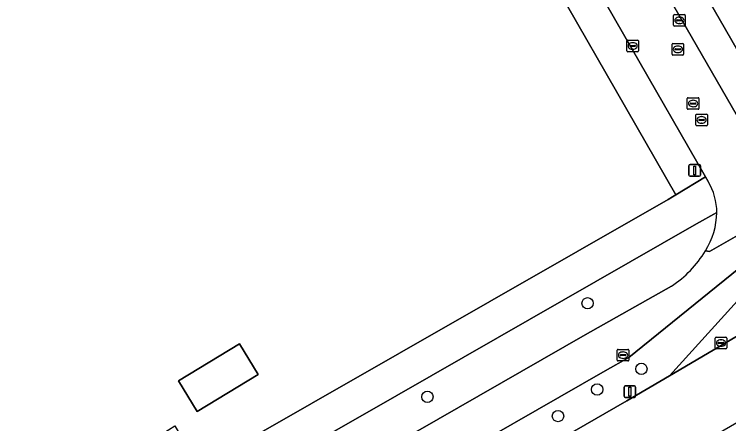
# Model space of a CAD drawing. Extents: x 158455 to 159797, y 387218 to 388672.
# Drawn here: x 159000.4 to 159062, y 387353.6 to 387388.9 of the extents above; entities that cross this region are included whole.
import ezdxf

# ---------------------------------------------------------------- set-up
doc = ezdxf.new("R2010")
doc.units = 0
for name, color, linetype in [('IMGEO_Berm_groen', 7, 'Continuous'), ('IMGEO_Boom', 7, 'Continuous'), ('IMGEO_Erf', 7, 'Continuous'), ('IMGEO_Fietspad_gesloten', 7, 'Continuous'), ('IMGEO_Fietspad_open', 7, 'Continuous'), ('IMGEO_Kolk', 7, 'Continuous'), ('IMGEO_Lichtmast', 7, 'Continuous'), ('IMGEO_Pand', 7, 'Continuous'), ('IMGEO_Rijbaan_lokaal_gesloten', 7, 'Continuous'), ('IMGEO_Rioolput', 7, 'Continuous'), ('IMGEO_Verkeersbordpaal', 7, 'Continuous'), ('IMGEO_Voetpad_open', 7, 'Continuous')]:
    doc.layers.add(name, color=color, linetype=linetype)

msp = doc.modelspace()

# ---------------------------------------------------------------- linework, layer by layer
at = {"layer": 'IMGEO_Berm_groen'}
for points in [[(159060.974, 387371.823), (159059.227, 387370.853), (159033.414, 387356.055), (159007.056, 387340.96), (159000, 387336.882), (158975.493, 387322.72), (158976.309, 387321.366)], [(159049.62, 387361.262), (159057.059, 387365.476)], [(158978.669, 387320.547), (159049.62, 387361.262)]]:
    msp.add_lwpolyline(points, dxfattribs=at)
msp.add_lwpolyline([(159038.659, 387347.178), (159053.231, 387355.576), (159056.88, 387357.739), (159064.12, 387365.736), (159065.004, 387366.253), (159064.118, 387367.746), (159062.871, 387366.998), (159053.387, 387359.328), (159051.34, 387358.173), (159035.521, 387349.101), (159024.831, 387342.952), (159003.155, 387330.485), (159003.462, 387329.964), (159005.167, 387327.132), (159026.581, 387340.034), (159027.914, 387340.837), (159037.173, 387346.301)], close=True, dxfattribs=at)
for centre, radius, start, end in [((159054.509, 387371.944), 6.466, 327.89069, 358.92652), ((159051.95, 387373.339), 9.377, 303.0157, 328.98435)]:
    msp.add_arc(centre, radius, start, end, dxfattribs=at)
at = {"layer": 'IMGEO_Boom'}
for centre in [(159049.835, 387363.998), (159054.473, 387358.338), (159050.664, 387356.562), (159036.033, 387355.931), (159047.288, 387354.272)]:
    msp.add_circle(centre, 0.489, dxfattribs=at)
at = {"layer": 'IMGEO_Erf'}
for points in [[(159013.041, 387349.997), (159013.188, 387352.74), (159014.275, 387353.435), (159016.381, 387349.812), (159018.271, 387350.9), (159056.765, 387372.942), (159057.149, 387373.168), (159057.427, 387373.333), (159043.001, 387398.552), (159041.537, 387400.954), (159021.411, 387436.244), (159018.241, 387441.407), (159010.144, 387455.607)], [(159055.639, 387398.219), (159066.827, 387378.71), (159068.702, 387379.738), (159112.122, 387404.631), (159083.935, 387453.791)]]:
    msp.add_lwpolyline(points, dxfattribs=at)
msp.add_lwpolyline([(159019.847, 387360.501), (159021.453, 387357.863), (159016.209, 387354.671), (159014.603, 387357.309)], close=True, dxfattribs=at)
at = {"layer": 'IMGEO_Fietspad_gesloten'}
for points in [[(159107.2, 387391.685), (159114.499, 387395.824), (159114.395, 387395.952), (159115.738, 387396.797), (159114.102, 387399.28), (159100.242, 387391.149), (159095.556, 387388.708), (159072.04, 387376.001), (159070.47, 387375.153), (159069.219, 387374.477), (159068.465, 387374.062), (159068.718, 387373.591), (159068.847, 387373.665), (159068.984, 387373.414), (159060.337, 387368.463), (159059.986, 387368.507)], [(159003.155, 387330.485), (159024.831, 387342.952), (159035.521, 387349.101), (159051.34, 387358.173), (159053.387, 387359.328), (159062.871, 387366.998), (159064.118, 387367.746), (159087.366, 387381.363), (159090.378, 387383.144)], [(159057.059, 387365.476), (159049.62, 387361.262), (158978.669, 387320.547), (158972.609, 387317.073), (158959.975, 387309.829), (158926.744, 387290.382), (158873.726, 387258.132), (158855.546, 387246.987), (158853.255, 387245.716), (158851.856, 387245.05), (158847.763, 387243.287), (158842.297, 387239.997), (158842.013, 387239.825), (158841.931, 387239.775), (158844.522, 387235.533), (158844.733, 387235.173)]]:
    msp.add_lwpolyline(points, dxfattribs=at)
msp.add_arc((159051.95, 387373.339), 9.377, 303.0157, 328.98435, dxfattribs=at)
at = {"layer": 'IMGEO_Fietspad_open'}
for points in [[(159064.609, 387376.853), (159064.348, 387377.307), (159051.673, 387399.357), (159051.509, 387399.66), (159048.505, 387397.967), (159047.199, 387397.231), (159059.985, 387374.909), (159060.23, 387374.481)], [(159059.986, 387368.507), (159060.337, 387368.463), (159068.984, 387373.414), (159068.847, 387373.665), (159068.718, 387373.591), (159068.465, 387374.062), (159069.219, 387374.477)]]:
    msp.add_lwpolyline(points, dxfattribs=at)
for centre, radius, start, end in [((159055.705, 387371.781), 5.27, 0.45508, 30.81982), ((159054.509, 387371.944), 6.466, 327.89069, 358.92652)]:
    msp.add_arc(centre, radius, start, end, dxfattribs=at)
at = {"layer": 'IMGEO_Kolk'}
for p, q in [((159057.25, 387387.961), (159057.25, 387388.813)), ((159057.325, 387388.887), (159058.177, 387388.887)), ((159058.251, 387388.813), (159058.251, 387387.961)), ((159057.509, 387388.381), (159057.509, 387388.393)), ((159057.947, 387388.344), (159057.549, 387388.344)), ((159057.552, 387388.43), (159057.95, 387388.43)), ((159057.738, 387388.667), (159057.763, 387388.667)), ((159057.993, 387388.393), (159057.993, 387388.381)), ((159058.177, 387387.887), (159057.325, 387387.887)), ((159057.761, 387388.107), (159057.736, 387388.107)), ((159053.22, 387385.76), (159053.22, 387386.612)), ((159053.295, 387386.686), (159054.147, 387386.686)), ((159053.708, 387386.466), (159053.733, 387386.466)), ((159054.221, 387386.612), (159054.221, 387385.76)), ((159054.147, 387385.686), (159053.295, 387385.686)), ((159053.479, 387386.18), (159053.479, 387386.192)), ((159053.917, 387386.143), (159053.519, 387386.143)), ((159053.522, 387386.229), (159053.92, 387386.229)), ((159053.731, 387385.906), (159053.706, 387385.906)), ((159053.963, 387386.192), (159053.963, 387386.18)), ((159060.903, 387361.066), (159061.755, 387361.066)), ((159060.828, 387360.14), (159060.828, 387360.992)), ((159061.087, 387360.56), (159061.087, 387360.572)), ((159061.525, 387360.523), (159061.127, 387360.523)), ((159061.13, 387360.609), (159061.528, 387360.609)), ((159061.316, 387360.846), (159061.341, 387360.846)), ((159061.571, 387360.572), (159061.571, 387360.56)), ((159061.829, 387360.992), (159061.829, 387360.14)), ((159061.755, 387360.066), (159060.903, 387360.066)), ((159061.339, 387360.286), (159061.314, 387360.286))]:
    msp.add_line(p, q, dxfattribs=at)
for points in [[(159057.25, 387387.961), (159057.25, 387388.813)], [(159057.325, 387388.887), (159058.177, 387388.887)], [(159058.251, 387388.813), (159058.251, 387387.961)], [(159058.177, 387387.887), (159057.325, 387387.887)], [(159053.22, 387385.76), (159053.22, 387386.612)], [(159053.295, 387386.686), (159054.147, 387386.686)], [(159054.221, 387386.612), (159054.221, 387385.76)], [(159054.147, 387385.686), (159053.295, 387385.686)], [(159060.903, 387361.066), (159061.755, 387361.066)], [(159060.828, 387360.14), (159060.828, 387360.992)], [(159061.829, 387360.992), (159061.829, 387360.14)], [(159061.755, 387360.066), (159060.903, 387360.066)]]:
    msp.add_lwpolyline(points, dxfattribs=at)
for centre, radius, start, end in [((159057.327, 387388.811), 0.0765, 91.55205, 178.44795), ((159057.327, 387388.811), 0.0765, 91.55205, 178.44795), ((159058.175, 387388.811), 0.0765, 1.55205, 88.44795), ((159058.175, 387388.811), 0.0765, 1.55205, 88.44795), ((159057.549, 387388.39), 0.0403, 85.87752, 175.75265), ((159057.546, 387388.38), 0.0366, 178.93798, 274.71019), ((159057.95, 387388.387), 0.043, 264.86636, 352.45326), ((159057.954, 387388.392), 0.0386, 1.73085, 96.63898), ((159057.327, 387387.963), 0.0765, 181.55205, 268.44795), ((159057.327, 387387.963), 0.0765, 181.55205, 268.44795), ((159058.175, 387387.963), 0.0765, 271.55205, 358.44795), ((159058.175, 387387.963), 0.0765, 271.55205, 358.44795), ((159053.297, 387386.61), 0.0765, 91.55205, 178.44795), ((159053.297, 387386.61), 0.0765, 91.55205, 178.44795), ((159054.145, 387386.61), 0.0765, 1.55205, 88.44795), ((159054.145, 387386.61), 0.0765, 1.55205, 88.44795), ((159053.297, 387385.762), 0.0765, 181.55205, 268.44795), ((159053.297, 387385.762), 0.0765, 181.55205, 268.44795), ((159053.519, 387386.189), 0.0403, 85.87752, 175.75265), ((159053.516, 387386.179), 0.0366, 178.93798, 274.71019), ((159053.92, 387386.186), 0.043, 264.86636, 352.45326), ((159053.924, 387386.191), 0.0386, 1.73085, 96.63898), ((159054.145, 387385.762), 0.0765, 271.55205, 358.44795), ((159054.145, 387385.762), 0.0765, 271.55205, 358.44795), ((159060.905, 387360.99), 0.0765, 91.55205, 178.44795), ((159060.905, 387360.99), 0.0765, 91.55205, 178.44795), ((159061.753, 387360.99), 0.0765, 1.55205, 88.44795), ((159061.753, 387360.99), 0.0765, 1.55205, 88.44795), ((159061.127, 387360.569), 0.0403, 85.87752, 175.75265), ((159061.124, 387360.559), 0.0366, 178.93798, 274.71019), ((159061.528, 387360.566), 0.043, 264.86636, 352.45326), ((159061.532, 387360.571), 0.0386, 1.73085, 96.63898), ((159060.905, 387360.142), 0.0765, 181.55205, 268.44795), ((159060.905, 387360.142), 0.0765, 181.55205, 268.44795), ((159061.753, 387360.142), 0.0765, 271.55205, 358.44795), ((159061.753, 387360.142), 0.0765, 271.55205, 358.44795)]:
    msp.add_arc(centre, radius, start, end, dxfattribs=at)
for centre, major_axis, ratio, start_param, end_param in [((159057.737, 387388.387), (-0.387, 0.002), 0.722429, 4.712389, 7.853982), ((159057.762, 387388.387), (-0.39, 0.002), 0.717154, 1.570796, 4.712389), ((159053.707, 387386.186), (-0.387, 0.002), 0.722429, 4.712389, 7.853982), ((159053.732, 387386.186), (-0.39, 0.002), 0.717154, 1.570796, 4.712389), ((159061.315, 387360.566), (-0.387, 0.002), 0.722429, 4.712389, 7.853982), ((159061.34, 387360.566), (-0.39, 0.002), 0.717154, 1.570796, 4.712389)]:
    msp.add_ellipse(centre, major_axis=major_axis, ratio=ratio, start_param=start_param, end_param=end_param, dxfattribs=at)
at = {"layer": 'IMGEO_Lichtmast'}
for p, q in [((159058.571, 387375.048), (159058.571, 387375.848)), ((159058.571, 387375.848), (159058.571, 387375.048)), ((159058.671, 387375.948), (159059.461, 387375.948)), ((159059.461, 387375.948), (159058.671, 387375.948)), ((159059.561, 387375.848), (159059.561, 387375.048)), ((159059.561, 387375.048), (159059.561, 387375.848)), ((159059.461, 387374.948), (159058.671, 387374.948)), ((159058.671, 387374.948), (159059.461, 387374.948))]:
    msp.add_line(p, q, dxfattribs=at)
msp.add_lwpolyline([(159058.991, 387375.823), (159059.141, 387375.823), (159059.141, 387375.073), (159058.991, 387375.073), (159058.991, 387375.823)], dxfattribs=at)
for centre, start, end in [((159058.671, 387375.848), 90, 180), ((159058.671, 387375.848), 90, 180), ((159059.461, 387375.848), 0, 90), ((159059.461, 387375.848), 360, 90), ((159058.671, 387375.048), 180, 270), ((159058.671, 387375.048), 180, 270), ((159059.461, 387375.048), 270, 0), ((159059.461, 387375.048), 270, 0)]:
    msp.add_arc(centre, 0.1, start, end, dxfattribs=at)
at = {"layer": 'IMGEO_Pand'}
msp.add_lwpolyline([(159021.453, 387357.863), (159019.847, 387360.501), (159014.603, 387357.309), (159016.209, 387354.671)], close=True, dxfattribs=at)
at = {"layer": 'IMGEO_Rijbaan_lokaal_gesloten'}
msp.add_lwpolyline([(158983.47, 387307.842), (159098.831, 387374.65), (159097.218, 387377.296), (159095.349, 387380.363), (159093.224, 387379.108), (159056.88, 387357.739), (159053.231, 387355.576), (159038.659, 387347.178), (159037.173, 387346.301), (159027.914, 387340.837), (159026.581, 387340.034), (159005.167, 387327.132), (159000, 387324.019)], dxfattribs=at)
msp.add_lwpolyline([(159089.386, 387377.932), (159079.588, 387374.834), (159065.004, 387366.253), (159064.12, 387365.736), (159056.88, 387357.739), (159093.224, 387379.108)], close=True, dxfattribs=at)
at = {"layer": 'IMGEO_Rioolput'}
for p, q in [((159057.112, 387385.471), (159057.112, 387386.323)), ((159057.187, 387386.397), (159058.039, 387386.397)), ((159058.113, 387386.323), (159058.113, 387385.471)), ((159057.371, 387385.891), (159057.371, 387385.903)), ((159057.809, 387385.854), (159057.411, 387385.854)), ((159057.414, 387385.94), (159057.812, 387385.94)), ((159057.6, 387386.177), (159057.625, 387386.177)), ((159057.855, 387385.903), (159057.855, 387385.891)), ((159058.039, 387385.397), (159057.187, 387385.397)), ((159057.623, 387385.617), (159057.598, 387385.617)), ((159058.429, 387380.793), (159058.429, 387381.645)), ((159058.504, 387381.719), (159059.356, 387381.719)), ((159058.917, 387381.499), (159058.942, 387381.499)), ((159059.43, 387381.645), (159059.43, 387380.793)), ((159058.688, 387381.213), (159058.688, 387381.225)), ((159059.126, 387381.176), (159058.728, 387381.176)), ((159058.731, 387381.262), (159059.129, 387381.262)), ((159058.94, 387380.939), (159058.915, 387380.939)), ((159059.172, 387381.225), (159059.172, 387381.213)), ((159059.356, 387380.719), (159058.504, 387380.719)), ((159059.154, 387379.381), (159059.154, 387380.233)), ((159059.229, 387380.307), (159060.081, 387380.307)), ((159060.155, 387380.233), (159060.155, 387379.381)), ((159059.413, 387379.801), (159059.413, 387379.813)), ((159059.851, 387379.764), (159059.453, 387379.764)), ((159059.456, 387379.85), (159059.854, 387379.85)), ((159059.665, 387379.527), (159059.64, 387379.527)), ((159059.642, 387380.087), (159059.667, 387380.087)), ((159059.897, 387379.813), (159059.897, 387379.801)), ((159060.081, 387379.307), (159059.229, 387379.307)), ((159052.39, 387359.096), (159052.39, 387359.948)), ((159052.465, 387360.022), (159053.317, 387360.022)), ((159053.391, 387359.948), (159053.391, 387359.096)), ((159052.649, 387359.516), (159052.649, 387359.528)), ((159053.087, 387359.479), (159052.689, 387359.479)), ((159052.692, 387359.565), (159053.09, 387359.565)), ((159052.901, 387359.242), (159052.876, 387359.242)), ((159052.878, 387359.802), (159052.903, 387359.802)), ((159053.133, 387359.528), (159053.133, 387359.516)), ((159053.317, 387359.022), (159052.465, 387359.022))]:
    msp.add_line(p, q, dxfattribs=at)
for points in [[(159057.112, 387385.471), (159057.112, 387386.323)], [(159057.187, 387386.397), (159058.039, 387386.397)], [(159058.113, 387386.323), (159058.113, 387385.471)], [(159058.039, 387385.397), (159057.187, 387385.397)], [(159058.429, 387380.793), (159058.429, 387381.645)], [(159058.504, 387381.719), (159059.356, 387381.719)], [(159059.43, 387381.645), (159059.43, 387380.793)], [(159059.356, 387380.719), (159058.504, 387380.719)], [(159059.154, 387379.381), (159059.154, 387380.233)], [(159059.229, 387380.307), (159060.081, 387380.307)], [(159060.155, 387380.233), (159060.155, 387379.381)], [(159060.081, 387379.307), (159059.229, 387379.307)], [(159052.39, 387359.096), (159052.39, 387359.948)], [(159052.465, 387360.022), (159053.317, 387360.022)], [(159053.391, 387359.948), (159053.391, 387359.096)], [(159053.317, 387359.022), (159052.465, 387359.022)]]:
    msp.add_lwpolyline(points, dxfattribs=at)
for centre, radius, start, end in [((159057.189, 387386.321), 0.0765, 91.55205, 178.44795), ((159057.189, 387386.321), 0.0765, 91.55205, 178.44795), ((159058.037, 387386.321), 0.0765, 1.55205, 88.44795), ((159058.037, 387386.321), 0.0765, 1.55205, 88.44795), ((159057.411, 387385.9), 0.0403, 85.87752, 175.75265), ((159057.408, 387385.89), 0.0366, 178.93798, 274.71019), ((159057.812, 387385.897), 0.043, 264.86636, 352.45326), ((159057.816, 387385.902), 0.0386, 1.73085, 96.63898), ((159057.189, 387385.473), 0.0765, 181.55205, 268.44795), ((159057.189, 387385.473), 0.0765, 181.55205, 268.44795), ((159058.037, 387385.473), 0.0765, 271.55205, 358.44795), ((159058.037, 387385.473), 0.0765, 271.55205, 358.44795), ((159058.506, 387381.643), 0.0765, 91.55205, 178.44795), ((159058.506, 387381.643), 0.0765, 91.55205, 178.44795), ((159059.354, 387381.643), 0.0765, 1.55205, 88.44795), ((159059.354, 387381.643), 0.0765, 1.55205, 88.44795), ((159058.506, 387380.795), 0.0765, 181.55205, 268.44795), ((159058.506, 387380.795), 0.0765, 181.55205, 268.44795), ((159058.728, 387381.222), 0.0403, 85.87752, 175.75265), ((159058.725, 387381.212), 0.0366, 178.93798, 274.71019), ((159059.129, 387381.219), 0.043, 264.86636, 352.45326), ((159059.133, 387381.224), 0.0386, 1.73085, 96.63898), ((159059.354, 387380.795), 0.0765, 271.55205, 358.44795), ((159059.354, 387380.795), 0.0765, 271.55205, 358.44795), ((159059.231, 387380.231), 0.0765, 91.55205, 178.44795), ((159059.231, 387380.231), 0.0765, 91.55205, 178.44795), ((159060.079, 387380.231), 0.0765, 1.55205, 88.44795), ((159060.079, 387380.231), 0.0765, 1.55205, 88.44795), ((159059.453, 387379.81), 0.0403, 85.87752, 175.75265), ((159059.45, 387379.8), 0.0366, 178.93798, 274.71019), ((159059.854, 387379.807), 0.043, 264.86636, 352.45326), ((159059.858, 387379.812), 0.0386, 1.73085, 96.63898), ((159059.231, 387379.383), 0.0765, 181.55205, 268.44795), ((159059.231, 387379.383), 0.0765, 181.55205, 268.44795), ((159060.079, 387379.383), 0.0765, 271.55205, 358.44795), ((159060.079, 387379.383), 0.0765, 271.55205, 358.44795), ((159052.467, 387359.946), 0.0765, 91.55205, 178.44795), ((159052.467, 387359.946), 0.0765, 91.55205, 178.44795), ((159053.315, 387359.946), 0.0765, 1.55205, 88.44795), ((159053.315, 387359.946), 0.0765, 1.55205, 88.44795), ((159052.689, 387359.525), 0.0403, 85.87752, 175.75265), ((159052.686, 387359.515), 0.0366, 178.93798, 274.71019), ((159053.09, 387359.522), 0.043, 264.86636, 352.45326), ((159053.094, 387359.527), 0.0386, 1.73085, 96.63898), ((159052.467, 387359.098), 0.0765, 181.55205, 268.44795), ((159052.467, 387359.098), 0.0765, 181.55205, 268.44795), ((159053.315, 387359.098), 0.0765, 271.55205, 358.44795), ((159053.315, 387359.098), 0.0765, 271.55205, 358.44795)]:
    msp.add_arc(centre, radius, start, end, dxfattribs=at)
for centre, major_axis, ratio, start_param, end_param in [((159057.599, 387385.897), (-0.387, 0.002), 0.722429, 4.712389, 7.853982), ((159057.624, 387385.897), (-0.39, 0.002), 0.717154, 1.570796, 4.712389), ((159058.916, 387381.219), (-0.387, 0.002), 0.722429, 4.712389, 7.853982), ((159058.941, 387381.219), (-0.39, 0.002), 0.717154, 1.570796, 4.712389), ((159059.641, 387379.807), (-0.387, 0.002), 0.722429, 4.712389, 7.853982), ((159059.666, 387379.807), (-0.39, 0.002), 0.717154, 1.570796, 4.712389), ((159052.877, 387359.522), (-0.387, 0.002), 0.722429, 4.712389, 7.853982), ((159052.902, 387359.522), (-0.39, 0.002), 0.717154, 1.570796, 4.712389)]:
    msp.add_ellipse(centre, major_axis=major_axis, ratio=ratio, start_param=start_param, end_param=end_param, dxfattribs=at)
at = {"layer": 'IMGEO_Verkeersbordpaal'}
for p, q in [((159052.984, 387355.974), (159052.984, 387356.774)), ((159052.984, 387356.774), (159052.984, 387355.974)), ((159053.084, 387356.874), (159053.874, 387356.874)), ((159053.874, 387356.874), (159053.084, 387356.874)), ((159053.974, 387356.774), (159053.974, 387355.974)), ((159053.974, 387355.974), (159053.974, 387356.774)), ((159053.874, 387355.874), (159053.084, 387355.874)), ((159053.084, 387355.874), (159053.874, 387355.874))]:
    msp.add_line(p, q, dxfattribs=at)
msp.add_lwpolyline([(159053.404, 387356.749), (159053.554, 387356.749), (159053.554, 387355.999), (159053.404, 387355.999), (159053.404, 387356.749)], dxfattribs=at)
for centre, start, end in [((159053.084, 387356.774), 90, 180), ((159053.084, 387356.774), 90, 180), ((159053.874, 387356.774), 0, 90), ((159053.874, 387356.774), 360, 90), ((159053.084, 387355.974), 180, 270), ((159053.084, 387355.974), 180, 270), ((159053.874, 387355.974), 270, 0), ((159053.874, 387355.974), 270, 0)]:
    msp.add_arc(centre, 0.1, start, end, dxfattribs=at)
at = {"layer": 'IMGEO_Voetpad_open'}
msp.add_lwpolyline([(159012.804, 387457.462), (159011.77, 387456.885), (159010.144, 387455.607), (159018.241, 387441.407), (159021.411, 387436.244), (159041.537, 387400.954), (159043.001, 387398.552), (159057.427, 387373.333), (159059.985, 387374.909), (159047.199, 387397.231), (159046.159, 387399.208), (159045.724, 387398.966), (159043.716, 387402.453), (159044.161, 387402.699)], close=True, dxfattribs=at)
for points in [[(159051.673, 387399.357), (159064.348, 387377.307), (159066.827, 387378.71), (159055.639, 387398.219)], [(159060.23, 387374.481), (159059.985, 387374.909), (159057.427, 387373.333), (159057.149, 387373.168), (159056.765, 387372.942), (159018.271, 387350.9), (159016.381, 387349.812), (159000, 387340.408), (158977.137, 387327.282), (158973.889, 387325.417), (158975.493, 387322.72), (159000, 387336.882), (159007.056, 387340.96), (159033.414, 387356.055), (159059.227, 387370.853)], [(159059.227, 387370.853), (159060.974, 387371.823)]]:
    msp.add_lwpolyline(points, dxfattribs=at)
msp.add_arc((159055.705, 387371.781), 5.27, 0.45508, 30.81982, dxfattribs=at)

doc.saveas('drawing.dxf')
